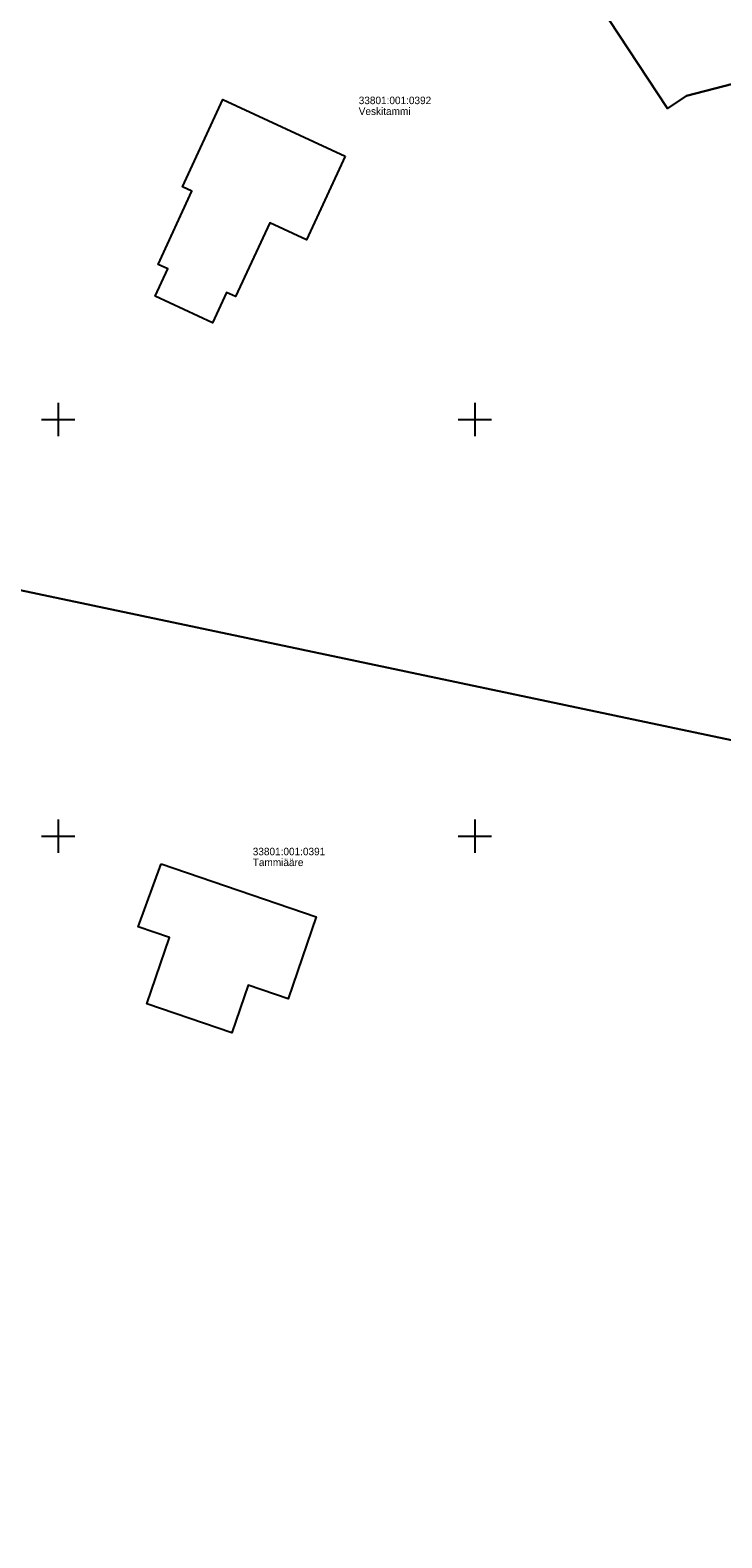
# Model space of a CAD drawing. Extents: x 551623 to 559850, y 6561220 to 6567135.
# Drawn here: x 555196.6 to 555279.7, y 6564915.8 to 6565096.7 of the extents above; entities that cross this region are included whole.
import ezdxf

# ---------------------------------------------------------------- set-up
doc = ezdxf.new("R2010")
doc.units = 0
for name, color, linetype in [('Hoone Elu- või ühiskondlik hoone', 7, 'Continuous'), ('PIIR', 7, 'Continuous'), ('VORK', 7, 'Continuous')]:
    doc.layers.add(name, color=color, linetype=linetype)

msp = doc.modelspace()

# ---------------------------------------------------------------- linework, layer by layer
at = {"layer": 'Hoone Elu- või ühiskondlik hoone'}
for points in [[(555234.44, 6565081.6), (555229.8, 6565071.57), (555225.39, 6565073.61), (555221.3, 6565064.75), (555220.2, 6565065.26), (555218.51, 6565061.61), (555211.64, 6565064.79), (555213.16, 6565068.07), (555212, 6565068.61), (555216.06, 6565077.39), (555214.92, 6565077.92), (555219.77, 6565088.39)], [(555212.36, 6564996.69), (555230.98, 6564990.33), (555227.62, 6564980.48), (555222.79, 6564982.12), (555220.84, 6564976.42), (555210.66, 6564979.9), (555213.38, 6564987.86), (555209.61, 6564989.14)]]:
    msp.add_lwpolyline(points, close=True, dxfattribs=at)
at = {"layer": 'PIIR'}
msp.add_lwpolyline([(555288.85, 6565092.31), (555275.41, 6565088.83), (555273.15, 6565087.34), (555239.11, 6565139), (555231.12, 6565150.64), (555225.89, 6565157.13), (555173.21, 6565166.35), (555173.84, 6565168.77), (555191.64, 6565237.48), (555195.28, 6565271.63), (555195.08, 6565294.61), (555205.15, 6565297.11), (555275.38, 6565300.17), (555292.52, 6565297.57)], dxfattribs=at)
for points in [[(555172.58, 6565163.93), (555173.21, 6565166.35), (555225.89, 6565157.13), (555231.12, 6565150.64), (555239.11, 6565139), (555273.15, 6565087.34), (555275.41, 6565088.83), (555288.85, 6565092.31), (555289.83, 6565088.53), (555295.15, 6565083.63), (555324.46, 6565074.96), (555339.51, 6565058.58), (555337.29, 6565046.66), (555323.9, 6565035.68), (555298.08, 6565033.06), (555286.82, 6565022.41), (555284.62, 6565010.72), (555273.43, 6565013.07), (555140.74, 6565041.04)], [(555133.32, 6565012.53), (555140.74, 6565041.04), (555273.43, 6565013.07), (555284.62, 6565010.72), (555297.89, 6564966.44), (555301.69, 6564959.19), (555306.58, 6564943.93), (555307.03, 6564911.6), (555298.7, 6564900.74), (555277.82, 6564886.76), (555261.15, 6564866.11), (555259.68, 6564861.14), (555249.29, 6564869.43), (555119.68, 6564972.95)]]:
    msp.add_lwpolyline(points, close=True, dxfattribs=at)
at = {"layer": 'VORK'}
for p, q in [((555200, 6565052), (555200, 6565048)), ((555250, 6565052), (555250, 6565048)), ((555198, 6565050), (555202, 6565050)), ((555248, 6565050), (555252, 6565050)), ((555200, 6565002), (555200, 6564998)), ((555250, 6565002), (555250, 6564998)), ((555198, 6565000), (555202, 6565000)), ((555248, 6565000), (555252, 6565000))]:
    msp.add_line(p, q, dxfattribs=at)

# ---------------------------------------------------------------- texts
at = {"layer": 'PIIR'}
for s, p in [('33801:001:0392', (555236.08, 6565087.85)), ('Veskitammi', (555236.08, 6565086.55)), ('Tammiääre', (555223.36, 6564996.41)), ('33801:001:0391', (555223.36, 6564997.71))]:
    msp.add_text(s, height=0.9, dxfattribs=at).set_placement(p)

doc.saveas('drawing.dxf')
